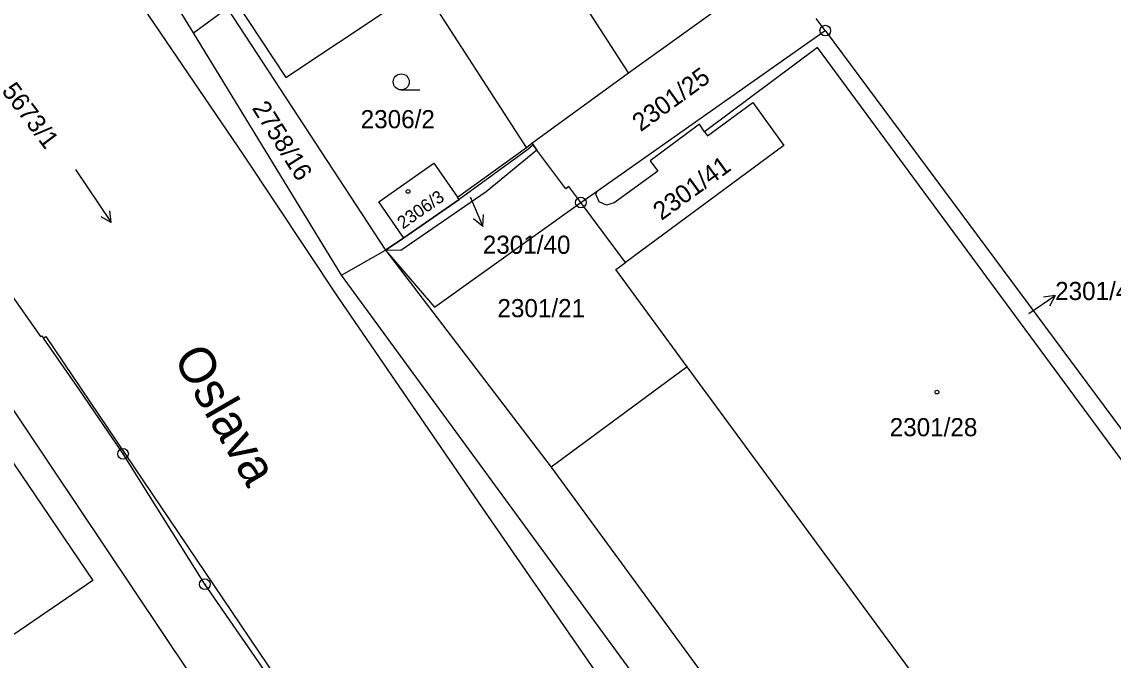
# Model space of a CAD drawing. Extents: x -644096 to -634268, y -1141430 to -1133463.
# Drawn here: x -638871.1 to -638768.8, y -1138865.3 to -1138805.5 of the extents above; entities that cross this region are included whole.
import ezdxf

# ---------------------------------------------------------------- set-up
doc = ezdxf.new("R2010")
doc.units = 0
for name, color, linetype in [('_CIVIL_CONSTRUCTION', 7, 'Continuous'), ('B_Hranice _3D', 7, 'Continuous'), ('M_Svah_Zarez', 7, 'Continuous'), ('svrsek_osa_sjezdy', 7, 'Continuous'), ('svrsek_osa_terminal_VRT', 7, 'Continuous'), ('svrsek_osa_VRT', 7, 'Continuous'), ('svrsek_popisy_VRT', 7, 'Continuous'), ('terminal_VRT', 7, 'Continuous')]:
    doc.layers.add(name, color=color, linetype=linetype)

msp = doc.modelspace()

# ---------------------------------------------------------------- linework, layer by layer
at = {"layer": '_CIVIL_CONSTRUCTION'}
for centre, radius in [((-638795.77, -1138806.3), 0.5), ((-638795.77, -1138806.3), 0.0303), ((-638818.69, -1138822.39), 0.5), ((-638818.69, -1138822.39), 0.0303), ((-638861.61, -1138845.94), 0.5), ((-638861.61, -1138845.94), 0.0303), ((-638853.94, -1138858.15), 0.5), ((-638853.94, -1138858.15), 0.0303)]:
    msp.add_circle(centre, radius, dxfattribs=at)
at = {"layer": 'B_Hranice _3D'}
msp.add_lwpolyline([(-638832.42, -1138832.19), (-638818.69, -1138822.39), (-638819.62, -1138821.15), (-638819.8, -1138820.91), (-638820.1, -1138821.13), (-638822.82, -1138817.48), (-638823.17, -1138817), (-638823.67, -1138817.42), (-638830.1, -1138822.12), (-638835.29, -1138825.72), (-638836.99, -1138826.87)], close=True, dxfattribs=at)
at = {"layer": 'M_Svah_Zarez'}
for centre in [(-638834.89, -1138821.36), (-638785.3, -1138840.15)]:
    msp.add_circle(centre, 0.175, dxfattribs=at)
at = {"layer": 'svrsek_osa_sjezdy'}
for p, q in [((-638835.53, -1138811.85), (-638833.78, -1138811.85)), ((-638866.07, -1138819.29), (-638862.71, -1138824.27)), ((-638862.71, -1138824.27), (-638863.67, -1138823.74)), ((-638862.71, -1138824.27), (-638862.84, -1138823.18))]:
    msp.add_line(p, q, dxfattribs=at)
msp.add_circle((-638835.53, -1138811.1), 0.75, dxfattribs=at)
at = {"layer": 'svrsek_osa_terminal_VRT'}
msp.add_arc((-642050.26, -1145189.6), 8802.25, 41.413152, 75.317049, dxfattribs=at)
at = {"layer": 'svrsek_popisy_VRT'}
for p, q in [((-638829.06, -1138821.87), (-638827.89, -1138824.63)), ((-638827.89, -1138824.63), (-638827.82, -1138823.52)), ((-638827.89, -1138824.63), (-638828.74, -1138823.91)), ((-638776.7, -1138832.79), (-638774.21, -1138831.11)), ((-638774.21, -1138831.11), (-638775.32, -1138831.26)), ((-638774.21, -1138831.11), (-638774.76, -1138832.09))]:
    msp.add_line(p, q, dxfattribs=at)
at = {"layer": 'terminal_VRT'}
for p, q in [((-638814.23, -1138810.24), (-638827.32, -1138789.92)), ((-638823.79, -1138817.24), (-638834.01, -1138801.41)), ((-638814.23, -1138810.24), (-638804.71, -1138803.4)), ((-638855.02, -1138806.5), (-638851.84, -1138804.19)), ((-638851.84, -1138804.19), (-638836.99, -1138826.87)), ((-638795.77, -1138806.3), (-638796.62, -1138805.15)), ((-638817.13, -1138821.3), (-638795.77, -1138806.3)), ((-638795.77, -1138806.3), (-638759.17, -1138855.54)), ((-638841.12, -1138829.21), (-638855.02, -1138806.5)), ((-638823.28, -1138816.85), (-638814.23, -1138810.24)), ((-638830.26, -1138821.89), (-638823.79, -1138817.24)), ((-638823.79, -1138817.24), (-638823.28, -1138816.85)), ((-638818.69, -1138822.39), (-638817.13, -1138821.3)), ((-638814.51, -1138828), (-638818.69, -1138822.39)), ((-638836.99, -1138826.87), (-638835.29, -1138825.72)), ((-638841.12, -1138829.21), (-638836.99, -1138826.87)), ((-638836.99, -1138826.87), (-638821.47, -1138847.18)), ((-638808.72, -1138837.78), (-638821.47, -1138847.18))]:
    msp.add_line(p, q, dxfattribs=at)
for points in [[(-638855.02, -1138806.5), (-638864.9, -1138790.36), (-638867.12, -1138786.11)], [(-638762.39, -1138936.84), (-638772.06, -1138924.84), (-638802.13, -1138885.12), (-638810.26, -1138874.8), (-638813.34, -1138870.31), (-638813.62, -1138870.51), (-638814.49, -1138869.26), (-638815.04, -1138869.59), (-638827.92, -1138851), (-638841.44, -1138831.27), (-638850.29, -1138817.97), (-638863.8, -1138798.12), (-638870.71, -1138788.51)], [(-638851.03, -1138803.6), (-638846.34, -1138810.69), (-638836.46, -1138804.14), (-638837.07, -1138803.22), (-638834.01, -1138801.41)], [(-638765.19, -1138850.3), (-638796.49, -1138807.89), (-638807.1, -1138815.77)], [(-638807.1, -1138815.77), (-638806.82, -1138816.15), (-638802.57, -1138813.04), (-638799.65, -1138817.05), (-638814.51, -1138828)], [(-638807.1, -1138815.77), (-638807.57, -1138815.07), (-638812.2, -1138818.48), (-638811.46, -1138819.47), (-638815.56, -1138822.44), (-638816.27, -1138822.65), (-638816.97, -1138822.34), (-638817.27, -1138821.62), (-638817.13, -1138821.3)], [(-638822.82, -1138817.48), (-638827.58, -1138821.41), (-638835.58, -1138826.9), (-638836.99, -1138826.87)], [(-638823.28, -1138816.85), (-638823.17, -1138817), (-638822.82, -1138817.48)], [(-638818.69, -1138822.39), (-638819.62, -1138821.15), (-638819.8, -1138820.91), (-638820.1, -1138821.13), (-638822.82, -1138817.48)], [(-638835.29, -1138825.72), (-638835.4, -1138825.56), (-638837.64, -1138822.34), (-638832.48, -1138818.72), (-638830.26, -1138821.89)], [(-638839.76, -1138889.87), (-638846.61, -1138879.46), (-638847.52, -1138878.16), (-638873.63, -1138839.26), (-638875.61, -1138836.31), (-638878.95, -1138831.56), (-638886.78, -1138819.99)], [(-638835.29, -1138825.72), (-638830.1, -1138822.12), (-638830.26, -1138821.89)], [(-638808.72, -1138837.78), (-638815.42, -1138828.68), (-638814.51, -1138828)], [(-638872.79, -1138829.89), (-638872.57, -1138830.16), (-638872.65, -1138830.23), (-638869.36, -1138834.96), (-638869.23, -1138834.87), (-638869.06, -1138835.11)], [(-638761.23, -1138935.48), (-638780.28, -1138911.26), (-638785.58, -1138904.53), (-638791.15, -1138897.68), (-638800.89, -1138884.17), (-638841.12, -1138829.21)], [(-638869.06, -1138835.11), (-638868.85, -1138834.96), (-638846.43, -1138868.09), (-638833.59, -1138888.34), (-638820.41, -1138907.82), (-638803.6, -1138930.16), (-638796.45, -1138939.39), (-638793.53, -1138942.67), (-638794.68, -1138943.69)], [(-638794.68, -1138943.69), (-638813.29, -1138919.57), (-638832.69, -1138891.94), (-638847.51, -1138867.46), (-638853.94, -1138858.15), (-638861.61, -1138845.94), (-638865.69, -1138839.94), (-638869.06, -1138835.11)], [(-638900.97, -1138882.89), (-638901.09, -1138882.97), (-638901.19, -1138882.83), (-638911.83, -1138890.09), (-638917.61, -1138879.81), (-638917.48, -1138879.71), (-638919.9, -1138875.39), (-638920.04, -1138875.47), (-638927.86, -1138861.53), (-638925.79, -1138860.37), (-638928.61, -1138856.83), (-638924.78, -1138851.49), (-638919.99, -1138851.1), (-638917.98, -1138852.52), (-638889.96, -1138836.81), (-638886.14, -1138843.59), (-638877.92, -1138837.97), (-638864.43, -1138857.8), (-638884.41, -1138871.4), (-638880.11, -1138876.66)], [(-638759.51, -1138862.79), (-638776.23, -1138875.17), (-638778.71, -1138871.73), (-638781.96, -1138874.13), (-638808.72, -1138837.78)], [(-638821.47, -1138847.18), (-638797.36, -1138880.12), (-638790.52, -1138889.15), (-638789.98, -1138889.75)]]:
    msp.add_lwpolyline(points, dxfattribs=at)

# ---------------------------------------------------------------- texts
at = {"layer": 'svrsek_osa_VRT'}
for s, height, rotation, p in [('2301/25', 1.7, 36, (-638813.08, -1138815.82)), ('5673/1', 1.7, 307, (-638873.05, -1138811.96)), ('2758/16', 1.7, 302, (-638849.57, -1138813.55)), ('2301/41', 1.7, 36, (-638811.13, -1138824.13)), ('2306/3', 1.19, 35, (-638835.37, -1138824.93))]:
    msp.add_text(s, height=height, rotation=rotation, dxfattribs=at).set_placement(p)
for s, p in [('2306/2', (-638839.33, -1138815.44)), ('2301/40', (-638827.88, -1138827.2)), ('2301/42', (-638774.22, -1138831.53)), ('2301/21', (-638826.51, -1138833.14)), ('2301/28', (-638789.73, -1138844.29))]:
    msp.add_text(s, height=1.7, dxfattribs=at).set_placement(p)
at = {"layer": 'svrsek_popisy_VRT'}
msp.add_text('Oslava', height=3.4, rotation=300, dxfattribs=at).set_placement((-638856.96, -1138836.96))

doc.saveas('drawing.dxf')
